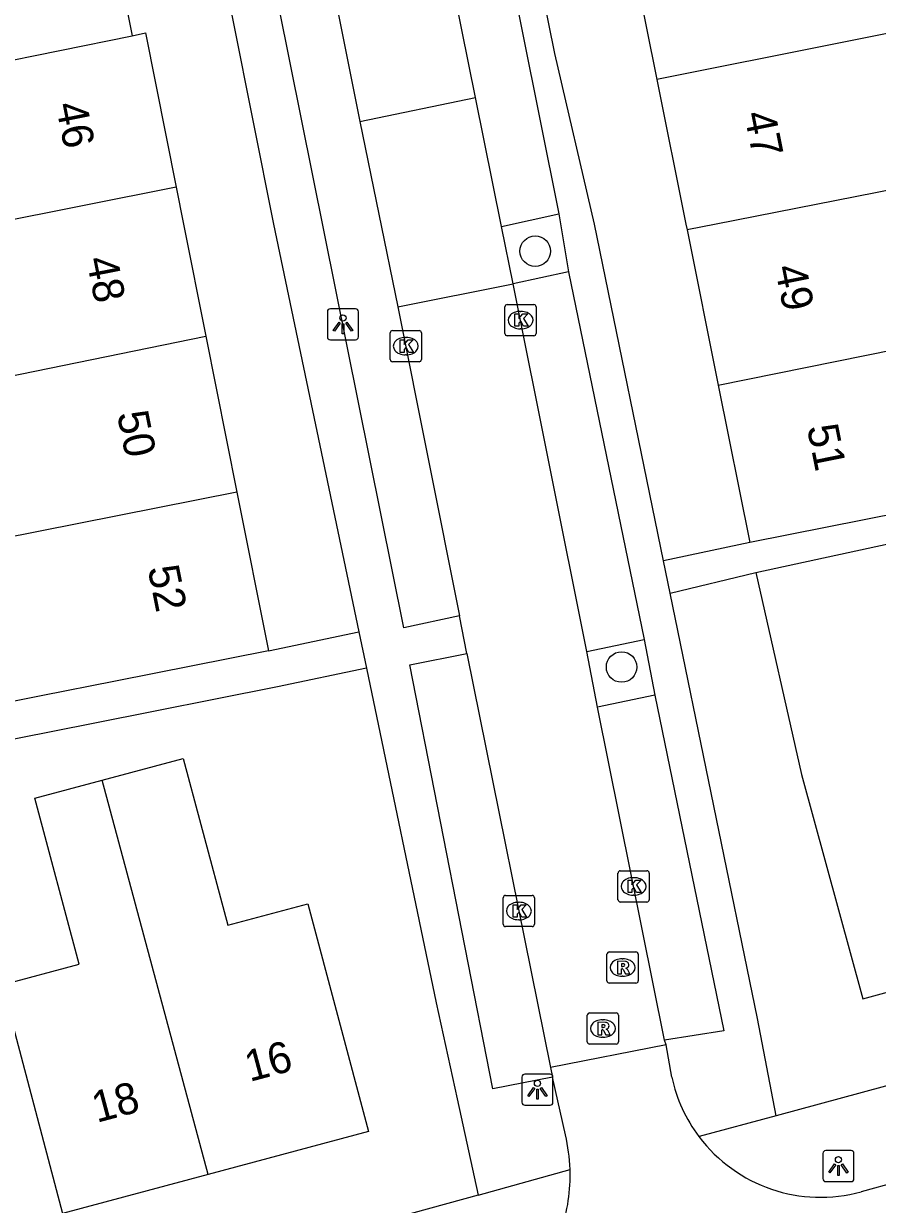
# Model space of a CAD drawing. Extents: x 162250 to 162654, y 380744 to 381605.
# Drawn here: x 162512.29 to 162539.65, y 380968.6 to 381006.43 of the extents above; entities that cross this region are included whole.
import ezdxf

# ---------------------------------------------------------------- set-up
doc = ezdxf.new("R2010")
doc.units = 0
for name, color, linetype in [('IMGEO_Boom', 7, 'Continuous'), ('IMGEO_Kolk', 7, 'Continuous'), ('IMGEO_Lichtpunt', 7, 'Continuous'), ('IMGEO_Pand', 7, 'Continuous'), ('IMGEO_Pand_nummerreeks', 7, 'Continuous'), ('IMGEO_Parkeervlak_open', 7, 'Continuous'), ('IMGEO_Rijbaan_lokaal_open', 7, 'Continuous'), ('IMGEO_Rioolput', 7, 'Continuous'), ('IMGEO_Voetpad_open', 7, 'Continuous'), ('IMGEO_Woonerf_open', 7, 'Continuous')]:
    doc.layers.add(name, color=color, linetype=linetype)

msp = doc.modelspace()

# ---------------------------------------------------------------- linework, layer by layer
at = {"layer": 'IMGEO_Boom'}
for centre in [(162528.685, 380999.138), (162531.454, 380985.813)]:
    msp.add_circle(centre, 0.489, dxfattribs=at)
at = {"layer": 'IMGEO_Kolk'}
for p, q in [((162527.789, 380997.429), (162528.641, 380997.429)), ((162527.714, 380996.503), (162527.714, 380997.355)), ((162528.202, 380997.209), (162528.227, 380997.209)), ((162528.715, 380997.355), (162528.715, 380996.503)), ((162528.225, 380996.649), (162528.2, 380996.649)), ((162524.036, 380995.669), (162524.036, 380996.521)), ((162524.111, 380996.595), (162524.963, 380996.595)), ((162524.524, 380996.375), (162524.549, 380996.375)), ((162525.037, 380996.521), (162525.037, 380995.669)), ((162528.641, 380996.429), (162527.789, 380996.429)), ((162524.963, 380995.595), (162524.111, 380995.595)), ((162524.547, 380995.815), (162524.522, 380995.815)), ((162531.338, 380978.358), (162531.338, 380979.21)), ((162531.413, 380979.284), (162532.265, 380979.284)), ((162532.339, 380979.21), (162532.339, 380978.358)), ((162531.826, 380979.064), (162531.851, 380979.064)), ((162527.735, 380978.495), (162528.587, 380978.495)), ((162531.849, 380978.504), (162531.824, 380978.504)), ((162527.66, 380977.569), (162527.66, 380978.421)), ((162528.148, 380978.275), (162528.173, 380978.275)), ((162528.661, 380978.421), (162528.661, 380977.569)), ((162532.265, 380978.284), (162531.413, 380978.284)), ((162528.171, 380977.715), (162528.146, 380977.715)), ((162528.587, 380977.495), (162527.735, 380977.495))]:
    msp.add_line(p, q, dxfattribs=at)
for points in [[(162527.789, 380997.429), (162528.641, 380997.429)], [(162527.714, 380996.503), (162527.714, 380997.355)], [(162528.035, 380997.129), (162528.158, 380997.129), (162528.158, 380996.978), (162528.288, 380997.129), (162528.452, 380997.129), (162528.306, 380996.978), (162528.459, 380996.729), (162528.307, 380996.729), (162528.222, 380996.893), (162528.158, 380996.826), (162528.158, 380996.729), (162528.035, 380996.729), (162528.035, 380997.129)], [(162528.715, 380997.355), (162528.715, 380996.503)], [(162524.036, 380995.669), (162524.036, 380996.521)], [(162524.111, 380996.595), (162524.963, 380996.595)], [(162524.357, 380996.295), (162524.48, 380996.295), (162524.48, 380996.144), (162524.61, 380996.295), (162524.774, 380996.295), (162524.628, 380996.144), (162524.781, 380995.895), (162524.629, 380995.895), (162524.544, 380996.059), (162524.48, 380995.992), (162524.48, 380995.895), (162524.357, 380995.895), (162524.357, 380996.295)], [(162525.037, 380996.521), (162525.037, 380995.669)], [(162528.641, 380996.429), (162527.789, 380996.429)], [(162524.963, 380995.595), (162524.111, 380995.595)], [(162531.338, 380978.358), (162531.338, 380979.21)], [(162531.413, 380979.284), (162532.265, 380979.284)], [(162532.339, 380979.21), (162532.339, 380978.358)], [(162531.659, 380978.984), (162531.782, 380978.984), (162531.782, 380978.833), (162531.912, 380978.984), (162532.076, 380978.984), (162531.93, 380978.833), (162532.083, 380978.584), (162531.931, 380978.584), (162531.846, 380978.748), (162531.782, 380978.681), (162531.782, 380978.584), (162531.659, 380978.584), (162531.659, 380978.984)], [(162527.735, 380978.495), (162528.587, 380978.495)], [(162527.66, 380977.569), (162527.66, 380978.421)], [(162527.981, 380978.195), (162528.104, 380978.195), (162528.104, 380978.044), (162528.234, 380978.195), (162528.398, 380978.195), (162528.252, 380978.044), (162528.405, 380977.795), (162528.253, 380977.795), (162528.168, 380977.959), (162528.104, 380977.892), (162528.104, 380977.795), (162527.981, 380977.795), (162527.981, 380978.195)], [(162528.661, 380978.421), (162528.661, 380977.569)], [(162532.265, 380978.284), (162531.413, 380978.284)], [(162528.587, 380977.495), (162527.735, 380977.495)]]:
    msp.add_lwpolyline(points, dxfattribs=at)
for centre, start, end in [((162527.791, 380997.353), 91.552, 178.448), ((162527.791, 380997.353), 91.552, 178.448), ((162528.639, 380997.353), 1.552, 88.448), ((162528.639, 380997.353), 1.552, 88.448), ((162524.113, 380996.519), 91.552, 178.448), ((162524.113, 380996.519), 91.552, 178.448), ((162524.961, 380996.519), 1.552, 88.448), ((162524.961, 380996.519), 1.552, 88.448), ((162527.791, 380996.505), 181.552, 268.448), ((162527.791, 380996.505), 181.552, 268.448), ((162528.639, 380996.505), 271.552, 358.448), ((162528.639, 380996.505), 271.552, 358.448), ((162524.113, 380995.671), 181.552, 268.448), ((162524.113, 380995.671), 181.552, 268.448), ((162524.961, 380995.671), 271.552, 358.448), ((162524.961, 380995.671), 271.552, 358.448), ((162531.415, 380979.208), 91.552, 178.448), ((162531.415, 380979.208), 91.552, 178.448), ((162532.263, 380979.208), 1.552, 88.448), ((162532.263, 380979.208), 1.552, 88.448), ((162527.737, 380978.419), 91.552, 178.448), ((162527.737, 380978.419), 91.552, 178.448), ((162528.585, 380978.419), 1.552, 88.448), ((162528.585, 380978.419), 1.552, 88.448), ((162531.415, 380978.36), 181.552, 268.448), ((162531.415, 380978.36), 181.552, 268.448), ((162532.263, 380978.36), 271.552, 358.448), ((162532.263, 380978.36), 271.552, 358.448), ((162527.737, 380977.571), 181.552, 268.448), ((162527.737, 380977.571), 181.552, 268.448), ((162528.585, 380977.571), 271.552, 358.448), ((162528.585, 380977.571), 271.552, 358.448)]:
    msp.add_arc(centre, 0.0765, start, end, dxfattribs=at)
for centre, major_axis, ratio, start_param, end_param in [((162528.201, 380996.929), (-0.387, 0.002), 0.722429, 4.712389, 7.853982), ((162528.226, 380996.929), (-0.39, 0.002), 0.717154, 1.570796, 4.712389), ((162524.523, 380996.095), (-0.387, 0.002), 0.722429, 4.712389, 7.853982), ((162524.548, 380996.095), (-0.39, 0.002), 0.717154, 1.570796, 4.712389), ((162531.825, 380978.784), (-0.387, 0.002), 0.722429, 4.712389, 7.853982), ((162531.85, 380978.784), (-0.39, 0.002), 0.717154, 1.570796, 4.712389), ((162528.147, 380977.995), (-0.387, 0.002), 0.722429, 4.712389, 7.853982), ((162528.172, 380977.995), (-0.39, 0.002), 0.717154, 1.570796, 4.712389)]:
    msp.add_ellipse(centre, major_axis=major_axis, ratio=ratio, start_param=start_param, end_param=end_param, dxfattribs=at)
at = {"layer": 'IMGEO_Lichtpunt'}
for p, q in [((162522.024, 380997.197), (162522.024, 380996.39)), ((162522.024, 380997.197), (162522.024, 380996.39)), ((162522.926, 380997.292), (162522.118, 380997.292)), ((162522.926, 380997.292), (162522.118, 380997.292)), ((162523.02, 380996.39), (162523.02, 380997.197)), ((162523.02, 380996.39), (162523.02, 380997.197)), ((162522.118, 380996.296), (162522.926, 380996.296)), ((162522.118, 380996.296), (162522.926, 380996.296)), ((162528.258, 380972.675), (162528.258, 380971.868)), ((162528.258, 380972.675), (162528.258, 380971.868)), ((162529.16, 380972.77), (162528.352, 380972.77)), ((162529.16, 380972.77), (162528.352, 380972.77)), ((162529.254, 380971.868), (162529.254, 380972.675)), ((162529.254, 380971.868), (162529.254, 380972.675)), ((162528.352, 380971.774), (162529.16, 380971.774)), ((162528.352, 380971.774), (162529.16, 380971.774)), ((162537.905, 380970.228), (162537.905, 380969.421)), ((162537.905, 380970.228), (162537.905, 380969.421)), ((162538.807, 380970.323), (162537.999, 380970.323)), ((162538.807, 380970.323), (162537.999, 380970.323)), ((162538.901, 380969.421), (162538.901, 380970.228)), ((162538.901, 380969.421), (162538.901, 380970.228)), ((162537.999, 380969.327), (162538.807, 380969.327)), ((162537.999, 380969.327), (162538.807, 380969.327))]:
    msp.add_line(p, q, dxfattribs=at)
for points in [[(162522.398, 380996.861), (162522.437, 380996.833), (162522.249, 380996.571), (162522.211, 380996.598), (162522.398, 380996.861)], [(162522.5, 380996.813), (162522.547, 380996.813), (162522.547, 380996.491), (162522.5, 380996.491), (162522.5, 380996.813)], [(162522.61, 380996.833), (162522.648, 380996.86), (162522.835, 380996.598), (162522.796, 380996.57), (162522.61, 380996.833)], [(162528.632, 380972.339), (162528.671, 380972.311), (162528.483, 380972.049), (162528.445, 380972.076), (162528.632, 380972.339)], [(162528.734, 380972.291), (162528.781, 380972.291), (162528.781, 380971.969), (162528.734, 380971.969), (162528.734, 380972.291)], [(162528.844, 380972.311), (162528.882, 380972.338), (162529.069, 380972.076), (162529.03, 380972.048), (162528.844, 380972.311)], [(162538.279, 380969.892), (162538.318, 380969.864), (162538.13, 380969.602), (162538.092, 380969.629), (162538.279, 380969.892)], [(162538.381, 380969.844), (162538.428, 380969.844), (162538.428, 380969.522), (162538.381, 380969.522), (162538.381, 380969.844)], [(162538.491, 380969.864), (162538.529, 380969.891), (162538.716, 380969.629), (162538.677, 380969.601), (162538.491, 380969.864)]]:
    msp.add_lwpolyline(points, dxfattribs=at)
for centre in [(162522.523, 380996.995), (162528.757, 380972.473), (162538.404, 380970.026)]:
    msp.add_circle(centre, 0.0994, dxfattribs=at)
for centre, start, end in [((162522.118, 380997.197), 90, 180), ((162522.118, 380997.197), 90, 180), ((162522.926, 380997.197), 0, 90), ((162522.926, 380997.197), 0, 90), ((162522.118, 380996.39), 180, 270), ((162522.118, 380996.39), 180, 270), ((162522.926, 380996.39), 270, 0), ((162522.926, 380996.39), 270, 360), ((162528.352, 380972.675), 90, 180), ((162528.352, 380972.675), 90, 180), ((162529.16, 380972.675), 0, 90), ((162529.16, 380972.675), 0, 90), ((162528.352, 380971.868), 180, 270), ((162528.352, 380971.868), 180, 270), ((162529.16, 380971.868), 270, 0), ((162529.16, 380971.868), 270, 360), ((162537.999, 380970.228), 90, 180), ((162537.999, 380970.228), 90, 180), ((162538.807, 380970.228), 0, 90), ((162538.807, 380970.228), 0, 90), ((162537.999, 380969.421), 180, 270), ((162537.999, 380969.421), 180, 270), ((162538.807, 380969.421), 270, 0), ((162538.807, 380969.421), 270, 360)]:
    msp.add_arc(centre, 0.0946, start, end, dxfattribs=at)
at = {"layer": 'IMGEO_Pand'}
for points in [[(162514.797, 381010.889), (162515.763, 381006.041)], [(162531.896, 381009.754), (162531.573, 381009.689), (162532.586, 381004.64)], [(162552.232, 381008.563), (162545.356, 381007.19), (162544.2, 381006.959), (162532.586, 381004.64)], [(162515.763, 381006.041), (162516.198, 381006.128), (162517.179, 381001.19)], [(162508.802, 381004.631), (162515.763, 381006.041)], [(162532.586, 381004.64), (162533.516, 381000), (162533.553, 380999.816)], [(162517.179, 381001.19), (162511.21, 381000), (162504.322, 380998.627)], [(162517.179, 381001.19), (162517.415, 381000), (162518.128, 380996.413)], [(162540.895, 381001.26), (162534.486, 381000), (162533.553, 380999.816)], [(162533.553, 380999.816), (162534.55, 380994.844)], [(162534.55, 380994.844), (162545.854, 380997.129), (162547.269, 380997.415), (162549.164, 380997.798)], [(162510.806, 380994.92), (162518.128, 380996.413)], [(162518.128, 380996.413), (162519.12, 380991.418)], [(162534.55, 380994.844), (162535.562, 380989.8)], [(162519.12, 380991.418), (162506.45, 380988.904)], [(162519.12, 380991.418), (162520.131, 380986.332)], [(162542.944, 380991.274), (162540.466, 380990.779), (162535.562, 380989.8)], [(162535.754, 380988.839), (162540.641, 380989.9)], [(162535.754, 380988.839), (162537.223, 380982.367), (162539.181, 380975.181), (162543.728, 380976.42), (162544.039, 380976.505)], [(162520.131, 380986.332), (162515.227, 380985.359), (162512.847, 380984.887), (162509.432, 380984.21)], [(162514.809, 380982.19), (162517.404, 380982.883), (162517.971, 380980.762), (162518.833, 380977.539), (162521.395, 380978.223), (162523.345, 380970.926), (162518.207, 380969.553)], [(162511.604, 380975.63), (162514.072, 380976.29), (162512.649, 380981.613), (162514.809, 380982.19)], [(162518.207, 380969.553), (162514.809, 380982.19)], [(162511.604, 380975.63), (162513.53, 380968.303)], [(162518.207, 380969.553), (162513.53, 380968.303)]]:
    msp.add_lwpolyline(points, dxfattribs=at)
at = {"layer": 'IMGEO_Parkeervlak_open'}
for points in [[(162516.111, 381038.103), (162523.062, 381003.288)], [(162526.775, 381004.062), (162525.216, 381011.798)], [(162527.606, 380999.923), (162526.775, 381004.062)], [(162523.062, 381003.288), (162524.286, 380997.353)], [(162527.606, 380999.923), (162529.44, 381000.334)], [(162529.751, 380998.475), (162527.982, 380998.093)], [(162530.338, 380986.31), (162527.982, 380998.093)], [(162524.286, 380997.353), (162526.262, 380987.458)], [(162530.338, 380986.31), (162532.173, 380986.691)], [(162526.498, 380986.245), (162529.173, 380972.977)], [(162532.52, 380984.907), (162530.682, 380984.53)], [(162532.831, 380973.854), (162530.682, 380984.53)]]:
    msp.add_lwpolyline(points, dxfattribs=at)
at = {"layer": 'IMGEO_Rijbaan_lokaal_open'}
for points in [[(162532.879, 380973.707), (162529.173, 380972.977)], [(162533.062, 380972.669), (162532.879, 380973.707)], [(162529.173, 380972.977), (162529.238, 380972.673)], [(162529.652, 380970.821), (162529.238, 380972.673)], [(162540.292, 380969.32), (162539.13, 380968.997)]]:
    msp.add_lwpolyline(points, dxfattribs=at)
for centre, radius, start, end in [((162537.82, 380973.7), 4.869, 192.2264, 217.0601), ((162524.301, 380969.522), 5.506, 2.0434, 13.6491), ((162537.835, 380973.707), 4.885, 217.0191, 285.3715), ((162524.291, 380969.532), 5.516, 341.0437, 1.9344)]:
    msp.add_arc(centre, radius, start, end, dxfattribs=at)
at = {"layer": 'IMGEO_Rioolput'}
for p, q in [((162530.985, 380975.758), (162530.985, 380976.61)), ((162531.06, 380976.684), (162531.912, 380976.684)), ((162531.986, 380976.61), (162531.986, 380975.758)), ((162531.473, 380976.464), (162531.498, 380976.464)), ((162531.496, 380975.904), (162531.471, 380975.904)), ((162531.912, 380975.684), (162531.06, 380975.684)), ((162530.429, 380974.73), (162531.281, 380974.73)), ((162530.354, 380973.804), (162530.354, 380974.656)), ((162530.842, 380974.51), (162530.867, 380974.51)), ((162531.355, 380974.656), (162531.355, 380973.804)), ((162530.865, 380973.95), (162530.84, 380973.95)), ((162531.281, 380973.73), (162530.429, 380973.73))]:
    msp.add_line(p, q, dxfattribs=at)
for points in [[(162530.985, 380975.758), (162530.985, 380976.61)], [(162531.06, 380976.684), (162531.912, 380976.684)], [(162531.986, 380976.61), (162531.986, 380975.758)], [(162531.574, 380976.382), (162531.322, 380976.384), (162531.322, 380975.984)], [(162531.5, 380976.303), (162531.446, 380976.303), (162531.446, 380976.222)], [(162531.446, 380976.222), (162531.498, 380976.222)], [(162531.322, 380975.984), (162531.446, 380975.984), (162531.446, 380976.146), (162531.457, 380976.146)], [(162531.504, 380976.117), (162531.575, 380975.984), (162531.715, 380975.984), (162531.65, 380976.11)], [(162531.912, 380975.684), (162531.06, 380975.684)], [(162530.429, 380974.73), (162531.281, 380974.73)], [(162530.354, 380973.804), (162530.354, 380974.656)], [(162530.943, 380974.428), (162530.691, 380974.43), (162530.691, 380974.03)], [(162530.869, 380974.349), (162530.815, 380974.349), (162530.815, 380974.268)], [(162531.355, 380974.656), (162531.355, 380973.804)], [(162530.691, 380974.03), (162530.815, 380974.03), (162530.815, 380974.192), (162530.826, 380974.192)], [(162530.815, 380974.268), (162530.867, 380974.268)], [(162530.873, 380974.163), (162530.944, 380974.03), (162531.084, 380974.03), (162531.019, 380974.156)], [(162531.281, 380973.73), (162530.429, 380973.73)]]:
    msp.add_lwpolyline(points, dxfattribs=at)
for centre, radius, start, end in [((162531.062, 380976.608), 0.0765, 91.552, 178.448), ((162531.062, 380976.608), 0.0765, 91.552, 178.448), ((162531.91, 380976.608), 0.0765, 1.552, 88.448), ((162531.91, 380976.608), 0.0765, 1.552, 88.448), ((162531.482, 380976.411), 0.19, 274.7715, 282.9687), ((162531.506, 380976.207), 0.0964, 77.0061, 93.1865), ((162531.52, 380976.264), 0.0378, 276.6634, 79.6772), ((162531.573, 380976.272), 0.109, 350.3612, 89.416), ((162531.571, 380976.272), 0.112, 277.5842, 350.9817), ((162531.456, 380976.093), 0.0533, 26.0293, 88.6989), ((162531.555, 380976.057), 0.108, 29.5134, 73.7905), ((162531.062, 380975.76), 0.0765, 181.552, 268.448), ((162531.062, 380975.76), 0.0765, 181.552, 268.448), ((162531.91, 380975.76), 0.0765, 271.552, 358.448), ((162531.91, 380975.76), 0.0765, 271.552, 358.448), ((162530.431, 380974.654), 0.0765, 91.552, 178.448), ((162530.431, 380974.654), 0.0765, 91.552, 178.448), ((162531.279, 380974.654), 0.0765, 1.552, 88.448), ((162531.279, 380974.654), 0.0765, 1.552, 88.448), ((162530.875, 380974.253), 0.0964, 77.0061, 93.1865), ((162530.889, 380974.31), 0.0378, 276.6634, 79.6772), ((162530.942, 380974.318), 0.109, 350.3612, 89.416), ((162530.94, 380974.318), 0.112, 277.5842, 350.9817), ((162530.825, 380974.139), 0.0533, 26.0293, 88.6989), ((162530.851, 380974.457), 0.19, 274.7715, 282.9687), ((162530.924, 380974.103), 0.108, 29.5134, 73.7905), ((162530.431, 380973.806), 0.0765, 181.552, 268.448), ((162530.431, 380973.806), 0.0765, 181.552, 268.448), ((162531.279, 380973.806), 0.0765, 271.552, 358.448), ((162531.279, 380973.806), 0.0765, 271.552, 358.448)]:
    msp.add_arc(centre, radius, start, end, dxfattribs=at)
for centre, major_axis, ratio, start_param, end_param in [((162531.472, 380976.184), (-0.387, 0.002), 0.722429, 4.712389, 7.853982), ((162531.497, 380976.184), (-0.39, 0.002), 0.717154, 1.570796, 4.712389), ((162530.841, 380974.23), (-0.387, 0.002), 0.722429, 4.712389, 7.853982), ((162530.866, 380974.23), (-0.39, 0.002), 0.717154, 1.570796, 4.712389)]:
    msp.add_ellipse(centre, major_axis=major_axis, ratio=ratio, start_param=start_param, end_param=end_param, dxfattribs=at)
at = {"layer": 'IMGEO_Voetpad_open'}
for points in [[(162532.797, 380989.217), (162530.582, 381000), (162529.31, 381005.466), (162522.143, 381040.929), (162522.087, 381041.214)], [(162512.477, 381039.235), (162520.3, 381000), (162523.029, 380986.937)], [(162526.262, 380987.458), (162524.476, 380987.064), (162514.276, 381037.726)], [(162527.071, 381012.154), (162529.44, 381000.334)], [(162529.44, 381000.334), (162529.751, 380998.475)], [(162529.751, 380998.475), (162532.173, 380986.691)], [(162535.562, 380989.8), (162532.797, 380989.217)], [(162533.01, 380988.176), (162532.797, 380989.217)], [(162533.01, 380988.176), (162535.754, 380988.839)], [(162536.403, 380971.431), (162535.808, 380974.554), (162533.01, 380988.176)], [(162526.498, 380986.245), (162526.262, 380987.458)], [(162520.131, 380986.332), (162523.029, 380986.937)], [(162523.029, 380986.937), (162523.272, 380985.775)], [(162532.173, 380986.691), (162532.52, 380984.907)], [(162529.238, 380972.673), (162527.328, 380972.293), (162524.664, 380985.878), (162526.498, 380986.245)], [(162590.435, 380986.089), (162536.403, 380971.431)], [(162523.272, 380985.775), (162520.426, 380985.181), (162514.514, 380984.008), (162495.265, 380980.189), (162495.468, 380976.95), (162496.082, 380974.653)], [(162523.272, 380985.775), (162525.511, 380975.056), (162526.18, 380971.982), (162526.854, 380968.89)], [(162532.52, 380984.907), (162534.731, 380974.16), (162532.831, 380973.854)], [(162532.879, 380973.707), (162532.831, 380973.854)], [(162536.403, 380971.431), (162533.935, 380970.766)], [(162526.854, 380968.89), (162529.804, 380969.718)], [(162526.854, 380968.89), (162499.174, 380961.297), (162498.385, 380964.311), (162498.83, 380964.374)]]:
    msp.add_lwpolyline(points, dxfattribs=at)
at = {"layer": 'IMGEO_Woonerf_open'}
for points in [[(162523.062, 381003.288), (162526.775, 381004.062)], [(162527.982, 380998.093), (162527.606, 380999.923)], [(162524.286, 380997.353), (162527.982, 380998.093)], [(162530.682, 380984.53), (162530.338, 380986.31)]]:
    msp.add_lwpolyline(points, dxfattribs=at)

# ---------------------------------------------------------------- texts
at = {"layer": 'IMGEO_Pand_nummerreeks'}
for s, rotation, p in [('46', 281.2326, (162513.311, 381003.83)), ('47', 281.3386, (162535.377, 381003.536)), ('48', 281.239, (162514.293, 380998.881)), ('49', 281.3444, (162536.364, 380998.617)), ('50', 281.239, (162515.277, 380993.929)), ('51', 281.3444, (162537.39, 380993.499)), ('52', 281.2412, (162516.26, 380988.982)), ('16', 14.9657, (162519.533, 380972.516)), ('18', 14.9634, (162514.632, 380971.205))]:
    msp.add_text(s, height=1, rotation=rotation, dxfattribs=at).set_placement(p)

doc.saveas('drawing.dxf')
